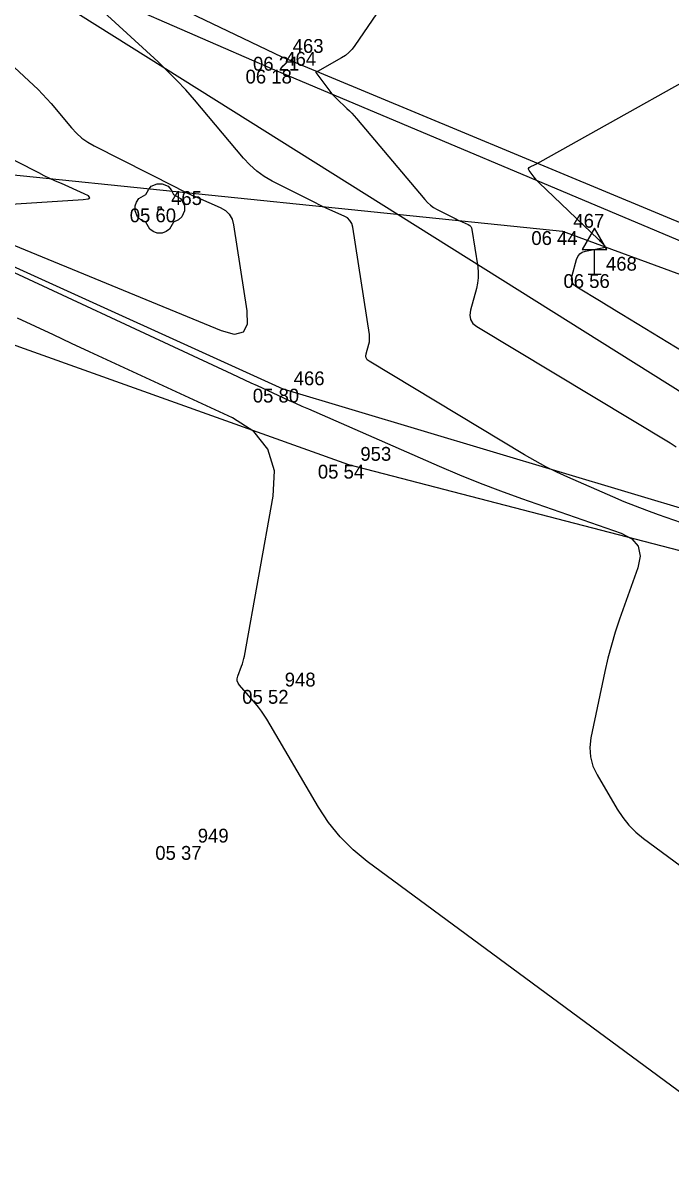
# Model space of a CAD drawing. Extents: x -711234 to -710007, y -1026313 to -1025448.
# Drawn here: x -711048.26 to -711035.14, y -1025915.13 to -1025891.84 of the extents above; entities that cross this region are included whole.
import ezdxf

# ---------------------------------------------------------------- set-up
doc = ezdxf.new("R2010")
doc.units = 0
for name, color, linetype in [('Ex_Major Contours', 7, 'Continuous'), ('Ex_Minor Contours', 7, 'Continuous'), ('Z_body', 7, 'Continuous'), ('Z_body_cisla', 7, 'Continuous'), ('Z_body_vysky_redukovane', 7, 'Continuous'), ('Z_dopravni_znacky', 7, 'Continuous'), ('Z_hrany_paty', 7, 'Continuous'), ('Z_katastr_hranice', 7, 'Continuous'), ('Z_komunikace', 7, 'Continuous'), ('Z_pole_rozhranni', 7, 'Continuous'), ('Z_vdz25_plna', 7, 'Continuous'), ('Z_zelen_jednotliva', 7, 'Continuous')]:
    doc.layers.add(name, color=color, linetype=linetype)

# ---------------------------------------------------------------- blocks, each defined once
blk = doc.blocks.new('POINT_DISPLAY')
blk.add_line((0, 0), (0, 0))
blk = doc.blocks.new('Z24')
for p, q in [((-0.17, 0.45), (-0.05, 0.5)), ((-0.05, 0.5), (0.05, 0.5)), ((0.05, 0.5), (0.17, 0.45)), ((-0.42, 0.2), (-0.28, 0.28)), ((-0.28, 0.28), (-0.23, 0.38)), ((-0.23, 0.38), (-0.17, 0.45)), ((0.17, 0.45), (0.23, 0.38)), ((0.23, 0.38), (0.28, 0.28)), ((0.28, 0.28), (0.42, 0.2)), ((-0.5, 0.05), (-0.47, 0.13)), ((-0.5, -0.05), (-0.5, 0.05)), ((-0.47, 0.13), (-0.42, 0.2)), ((-0.03, -0.03), (-0.03, 0.03)), ((-0.03, 0.03), (0.03, 0.03)), ((0.03, 0.03), (0.03, -0.03)), ((0.42, 0.2), (0.47, 0.13)), ((0.47, 0.13), (0.5, 0.05)), ((0.5, 0.05), (0.5, -0.05)), ((-0.45, -0.17), (-0.5, -0.05)), ((-0.38, -0.23), (-0.45, -0.17)), ((-0.28, -0.28), (-0.38, -0.23)), ((0.03, -0.03), (-0.03, -0.03)), ((0.38, -0.23), (0.28, -0.28)), ((0.45, -0.17), (0.38, -0.23)), ((0.5, -0.05), (0.45, -0.17)), ((-0.2, -0.42), (-0.28, -0.28)), ((-0.13, -0.47), (-0.2, -0.42)), ((0.2, -0.42), (0.13, -0.47)), ((0.28, -0.28), (0.2, -0.42)), ((-0.05, -0.5), (-0.13, -0.47)), ((0.05, -0.5), (-0.05, -0.5)), ((0.13, -0.47), (0.05, -0.5))]:
    blk.add_line(p, q)
blk = doc.blocks.new('Z527')
for p, q in [((0, 0.93), (-0.25, 0.5)), ((0.25, 0.5), (0, 0.93)), ((-0.25, 0.5), (0.25, 0.5)), ((0, 0), (0, 0.5)), ((-0.13, 0), (0.13, 0))]:
    blk.add_line(p, q)

msp = doc.modelspace()

# ---------------------------------------------------------------- linework, layer by layer
at = {"layer": 'Ex_Major Contours'}
msp.add_lwpolyline([(-711031.519, -1025903.155), (-711035.399, -1025901.803), (-711035.632, -1025901.719), (-711035.864, -1025901.631), (-711036.093, -1025901.538), (-711036.322, -1025901.441), (-711037.23, -1025901.043), (-711037.456, -1025900.94), (-711037.677, -1025900.83), (-711037.895, -1025900.712), (-711038.11, -1025900.588), (-711041.254, -1025898.691), (-711041.289, -1025898.663), (-711041.311, -1025898.628), (-711041.319, -1025898.588), (-711041.312, -1025898.543), (-711041.258, -1025898.35), (-711041.247, -1025898.301), (-711041.242, -1025898.252), (-711041.242, -1025898.203), (-711041.247, -1025898.154), (-711041.584, -1025895.977), (-711041.604, -1025895.904), (-711041.64, -1025895.843), (-711041.69, -1025895.793), (-711041.756, -1025895.755), (-711042.049, -1025895.626), (-711042.122, -1025895.593), (-711042.194, -1025895.56), (-711042.267, -1025895.525), (-711042.338, -1025895.489), (-711043.213, -1025895.045), (-711043.377, -1025894.951), (-711043.528, -1025894.843), (-711043.669, -1025894.719), (-711043.797, -1025894.581), (-711044.789, -1025893.402), (-711044.963, -1025893.201), (-711045.143, -1025893.006), (-711045.33, -1025892.817), (-711045.523, -1025892.634), (-711046.625, -1025891.62)], dxfattribs=at)
at = {"layer": 'Ex_Minor Contours'}
for points in [[(-711039.495, -1025889.302), (-711041.54, -1025892.302), (-711041.597, -1025892.376), (-711041.661, -1025892.442), (-711041.733, -1025892.5), (-711041.812, -1025892.55), (-711042.299, -1025892.824), (-711042.31, -1025892.829), (-711042.327, -1025892.837), (-711042.33, -1025892.839), (-711042.331, -1025892.842), (-711042.331, -1025892.844), (-711042.329, -1025892.847), (-711042.091, -1025893.17), (-711042.049, -1025893.224), (-711042.005, -1025893.276), (-711041.959, -1025893.326), (-711041.911, -1025893.374), (-711041.703, -1025893.573), (-711041.652, -1025893.622), (-711041.603, -1025893.673), (-711041.556, -1025893.725), (-711041.509, -1025893.779), (-711040.128, -1025895.421), (-711040.073, -1025895.481), (-711040.012, -1025895.534), (-711039.947, -1025895.581), (-711039.876, -1025895.622), (-711039.498, -1025895.813), (-711039.467, -1025895.829), (-711039.436, -1025895.844), (-711039.405, -1025895.858), (-711039.373, -1025895.873), (-711039.247, -1025895.928), (-711039.218, -1025895.945), (-711039.197, -1025895.966), (-711039.181, -1025895.993), (-711039.173, -1025896.024), (-711039.055, -1025896.784), (-711039.044, -1025896.895), (-711039.044, -1025897.006), (-711039.057, -1025897.115), (-711039.081, -1025897.224), (-711039.203, -1025897.659), (-711039.217, -1025897.761), (-711039.2, -1025897.851), (-711039.151, -1025897.928), (-711039.071, -1025897.993), (-711035.164, -1025900.349), (-711035.041, -1025900.424)], [(-711033.965, -1025899.071), (-711036.137, -1025897.748), (-711036.242, -1025897.685), (-711036.347, -1025897.621), (-711036.452, -1025897.557), (-711036.557, -1025897.494), (-711037.051, -1025897.196), (-711037.108, -1025897.15), (-711037.143, -1025897.095), (-711037.155, -1025897.031), (-711037.145, -1025896.959), (-711037.053, -1025896.632), (-711037.028, -1025896.57), (-711036.99, -1025896.522), (-711036.939, -1025896.488), (-711036.876, -1025896.467), (-711036.504, -1025896.393), (-711036.486, -1025896.387), (-711036.478, -1025896.378), (-711036.479, -1025896.366), (-711036.49, -1025896.351), (-711036.554, -1025896.284), (-711036.57, -1025896.268), (-711036.586, -1025896.251), (-711036.602, -1025896.235), (-711036.619, -1025896.219), (-711037.81, -1025895.083), (-711037.837, -1025895.056), (-711037.863, -1025895.028), (-711037.887, -1025894.999), (-711037.911, -1025894.968), (-711038.014, -1025894.829), (-711038.025, -1025894.807), (-711038.026, -1025894.789), (-711038.016, -1025894.773), (-711037.996, -1025894.759), (-711037.894, -1025894.71), (-711037.869, -1025894.698), (-711037.844, -1025894.685), (-711037.819, -1025894.672), (-711037.794, -1025894.658), (-711033.306, -1025892.143)], [(-711048.431, -1025892.748), (-711048.047, -1025893.101), (-711047.953, -1025893.191), (-711047.861, -1025893.284), (-711047.773, -1025893.379), (-711047.687, -1025893.477), (-711047.275, -1025893.968), (-711047.174, -1025894.077), (-711047.063, -1025894.174), (-711046.943, -1025894.26), (-711046.814, -1025894.334), (-711045.178, -1025895.165), (-711045.066, -1025895.221), (-711044.953, -1025895.275), (-711044.839, -1025895.328), (-711044.724, -1025895.379), (-711044.265, -1025895.581), (-711044.162, -1025895.641), (-711044.082, -1025895.719), (-711044.027, -1025895.815), (-711043.996, -1025895.93), (-711043.726, -1025897.674), (-711043.719, -1025897.948), (-711043.803, -1025898.107), (-711043.978, -1025898.152), (-711044.243, -1025898.081), (-711048.548, -1025896.301)], [(-711050.077, -1025895.613), (-711047.037, -1025895.42), (-711046.94, -1025895.406), (-711046.905, -1025895.382), (-711046.93, -1025895.347), (-711047.016, -1025895.301), (-711047.48, -1025895.097), (-711047.596, -1025895.045), (-711047.711, -1025894.992), (-711047.826, -1025894.937), (-711047.939, -1025894.88), (-711050.506, -1025893.576)], [(-711049.427, -1025896.436), (-711044.031, -1025898.949), (-711043.902, -1025899.009), (-711043.773, -1025899.069), (-711043.644, -1025899.128), (-711043.515, -1025899.188), (-711043, -1025899.427), (-711042.871, -1025899.486), (-711042.742, -1025899.545), (-711042.612, -1025899.603), (-711042.482, -1025899.66), (-711039.836, -1025900.819), (-711039.424, -1025900.994), (-711039.009, -1025901.162), (-711038.591, -1025901.321), (-711038.169, -1025901.473), (-711036.152, -1025902.176), (-711035.936, -1025902.288), (-711035.808, -1025902.442), (-711035.768, -1025902.638), (-711035.816, -1025902.877), (-711036.185, -1025903.917), (-711036.272, -1025904.178), (-711036.351, -1025904.442), (-711036.421, -1025904.708), (-711036.482, -1025904.977), (-711036.763, -1025906.323), (-711036.787, -1025906.518), (-711036.774, -1025906.708), (-711036.726, -1025906.891), (-711036.641, -1025907.069), (-711036.231, -1025907.767), (-711036.121, -1025907.935), (-711035.996, -1025908.09), (-711035.856, -1025908.23), (-711035.701, -1025908.357), (-711031.606, -1025911.378)], [(-711032.738, -1025915.132), (-711041.29, -1025908.824), (-711041.579, -1025908.587), (-711041.841, -1025908.325), (-711042.074, -1025908.037), (-711042.279, -1025907.724), (-711043.324, -1025905.943), (-711043.376, -1025905.858), (-711043.432, -1025905.777), (-711043.492, -1025905.698), (-711043.555, -1025905.622), (-711043.876, -1025905.255), (-711043.905, -1025905.213), (-711043.92, -1025905.169), (-711043.921, -1025905.122), (-711043.909, -1025905.073), (-711043.833, -1025904.87), (-711043.815, -1025904.82), (-711043.8, -1025904.768), (-711043.787, -1025904.716), (-711043.776, -1025904.663), (-711043.194, -1025901.428), (-711043.17, -1025900.911), (-711043.3, -1025900.474), (-711043.584, -1025900.116), (-711044.02, -1025899.838), (-711046.908, -1025898.501), (-711047.273, -1025898.332), (-711047.639, -1025898.162), (-711048.005, -1025897.992), (-711048.37, -1025897.822)]]:
    msp.add_lwpolyline(points, dxfattribs=at)
at = {"layer": 'Z_hrany_paty'}
for p, q in [((-711053.12, -1025894.44), (-711037.34, -1025896.06)), ((-711037.34, -1025896.06), (-711032.64, -1025897.79)), ((-711049.38, -1025896.35), (-711043, -1025899.25)), ((-711043, -1025899.25), (-711034.23, -1025901.88))]:
    msp.add_line(p, q, dxfattribs=at)
at = {"layer": 'Z_katastr_hranice'}
msp.add_lwpolyline([(-711143.66, -1025881.69), (-711119.52, -1025871.38), (-711081.1, -1025874.43), (-711069.6, -1025880.3), (-711060.15, -1025885.29), (-711049.51, -1025890.17), (-711031.09, -1025901.74), (-711010.7, -1025906.92), (-710992.71, -1025905.14), (-710973.48, -1025897.7)], dxfattribs=at)
at = {"layer": 'Z_komunikace'}
for p, q in [((-711046.39, -1025891.39), (-711043.17, -1025892.79)), ((-711043.17, -1025892.79), (-711032.56, -1025897.27))]:
    msp.add_line(p, q, dxfattribs=at)
at = {"layer": 'Z_pole_rozhranni'}
for p, q in [((-711041.66, -1025900.79), (-711051.66, -1025897.22)), ((-711029.89, -1025903.85), (-711041.66, -1025900.79))]:
    msp.add_line(p, q, dxfattribs=at)
at = {"layer": 'Z_vdz25_plna'}
for p, q in [((-711046.16, -1025891.02), (-711043.02, -1025892.53)), ((-711043.02, -1025892.53), (-711032.31, -1025896.99))]:
    msp.add_line(p, q, dxfattribs=at)

# ---------------------------------------------------------------- block references
at = {"layer": 'Z_body'}
for p in [(-711043.02, -1025892.53), (-711043.17, -1025892.79), (-711045.49, -1025895.6), (-711037.34, -1025896.06), (-711036.69, -1025896.93), (-711043, -1025899.25), (-711041.66, -1025900.79), (-711043.19, -1025905.35), (-711044.95, -1025908.51)]:
    msp.add_blockref('POINT_DISPLAY', p, dxfattribs=at)
at = {"layer": 'Z_dopravni_znacky'}
msp.add_blockref('Z527', (-711036.69, -1025896.93), dxfattribs=at)
at = {"layer": 'Z_zelen_jednotliva'}
msp.add_blockref('Z24', (-711045.49, -1025895.6), dxfattribs=at)

# ---------------------------------------------------------------- texts
at = {"layer": 'Z_body_cisla'}
for s, p in [('463', (-711042.8, -1025892.45)), ('464', (-711042.95, -1025892.71)), ('465', (-711045.26, -1025895.53)), ('467', (-711037.12, -1025895.99)), ('468', (-711036.46, -1025896.86)), ('466', (-711042.78, -1025899.18)), ('953', (-711041.43, -1025900.71)), ('948', (-711042.96, -1025905.28)), ('949', (-711044.72, -1025908.44))]:
    msp.add_text(s, height=0.28, dxfattribs=at).set_placement(p)
at = {"layer": 'Z_body_vysky_redukovane'}
for s, p in [('06 21', (-711043.603, -1025892.81)), ('06 18', (-711043.753, -1025893.07)), ('05 60', (-711046.097, -1025895.88)), ('06 44', (-711037.97, -1025896.34)), ('06 56', (-711037.32, -1025897.21)), ('05 80', (-711043.607, -1025899.53)), ('05 54', (-711042.29, -1025901.07)), ('05 52', (-711043.82, -1025905.63)), ('05 37', (-711045.58, -1025908.79))]:
    msp.add_text(s, height=0.28, dxfattribs=at).set_placement(p)

doc.saveas('drawing.dxf')
